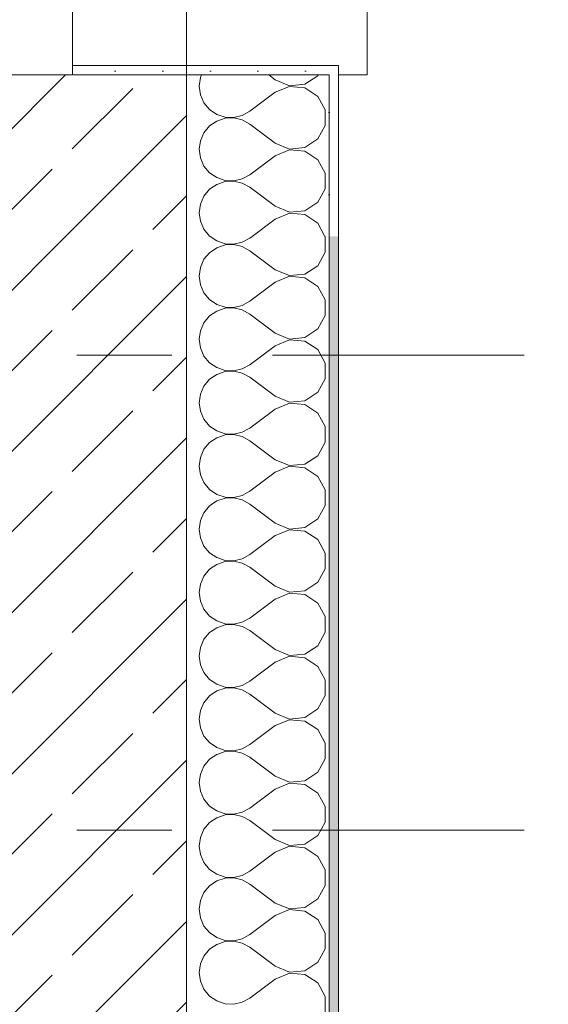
# Model space of a CAD drawing. Header units: metres. Extents: x -3.6 to 90.7, y -11.1 to 18.
# Tile 636 of 656: x 62.1 to 62.656, y 5.167 to 6.203. Entities that reach past the tile are written whole.
import ezdxf

# ---------------------------------------------------------------- set-up
doc = ezdxf.new("R2010")
doc.units = ezdxf.units.M
doc.header["$MEASUREMENT"] = 0
doc.linetypes.add('Strichlinie doppelt', pattern=[0.546806, 0.264583, -0.105833, 0.070556, -0.105833])
doc.linetypes.add('Strichlinie eng', pattern=[0.115, 0.075, -0.04])
for name, color, linetype in [('152 - Bemaßung_ Beschriftung.Ausbau', 7, 'Continuous'), ('451 - Universal.Achsen Raster', 7, 'Continuous'), ('603 - Struktur.Bodenplatte_ Decke Roh', 7, 'Continuous'), ('604 - Struktur.Wand Aussen', 7, 'Continuous')]:
    doc.layers.add(name, color=color, linetype=linetype)
doc.styles.add('ERSTELLTER_STIL_2', font='txt')
doc.dimstyles.new('ERSTELLTER_STIL__1', dxfattribs={"dimtxt": 0.1, "dimasz": 0.0532, "dimexe": 0.18, "dimexo": 0.0625, "dimgap": 0, "dimtad": 1, "dimzin": 0, "dimdsep": 46, "dimtxsty": 'ERSTELLTER_STIL_2', "dimblk": 'ARROWHEAD_2', "dimblk1": 'ARROWHEAD_2', "dimblk2": 'ARROWHEAD_2', "dimcen": 0.09, "dimse1": 1, "dimse2": 1, "dimclrd": 7, "dimclre": 7, "dimclrt": 7, "dimazin": 0, "dimtfac": 1, "dimtdec": 4, "dimtmove": 0, "dimatfit": 3, "dimfxl": 1, "dimtolj": 1, "dimtzin": 0, "dimarcsym": 0})
pattern_1 = [(0, (0, 0), (0, 0.08660254), [0, -0.05]), (0, (0.025, 0.0433), (0, 0.08660254), [0, -0.05])]
pattern_2 = [(45, (0, 0), (-0.08485281, 0.08485281), []), (45, (-0.04243, 0.04243), (-0.08485281, 0.08485281), [0.09, -0.03])]

# ---------------------------------------------------------------- blocks, each defined once
blk = doc.blocks.new('*X67')
at = {"layer": '604 - Struktur.Wand Aussen', "color": 7, "linetype": 'Continuous', "lineweight": 5}
for p, q in [((62.2896, 6.1424), (62.2884, 6.1333)), ((62.2908, 6.145), (62.2896, 6.1424)), ((62.3684, 6.14), (62.3617, 6.145)), ((62.3684, 6.14), (62.3833, 6.1337)), ((62.3995, 6.1352), (62.413, 6.1442)), ((62.413, 6.1442), (62.4134, 6.145)), ((62.2884, 6.1333), (62.2896, 6.1242)), ((62.3684, 6.1267), (62.3417, 6.1067)), ((62.3833, 6.133), (62.3684, 6.1267)), ((62.3833, 6.1337), (62.3995, 6.1352)), ((62.3995, 6.1314), (62.3833, 6.133)), ((62.413, 6.1224), (62.3995, 6.1314)), ((62.2896, 6.1242), (62.2933, 6.1158)), ((62.2933, 6.1158), (62.2992, 6.1087)), ((62.4207, 6.1081), (62.413, 6.1224)), ((62.2992, 6.1087), (62.3068, 6.1035)), ((62.3336, 6.1022), (62.3417, 6.1067)), ((62.4207, 6.0919), (62.4207, 6.1081)), ((62.3068, 6.0965), (62.2992, 6.0913)), ((62.3068, 6.1035), (62.3155, 6.1006)), ((62.3155, 6.0994), (62.3068, 6.0965)), ((62.3155, 6.1006), (62.3247, 6.1001)), ((62.3247, 6.0999), (62.3155, 6.0994)), ((62.3247, 6.1001), (62.3336, 6.1022)), ((62.3336, 6.0978), (62.3247, 6.0999)), ((62.3417, 6.0933), (62.3336, 6.0978)), ((62.2992, 6.0913), (62.2933, 6.0842)), ((62.3684, 6.0733), (62.3417, 6.0933)), ((62.413, 6.0776), (62.4207, 6.0919)), ((62.2896, 6.0758), (62.2884, 6.0667)), ((62.2933, 6.0842), (62.2896, 6.0758)), ((62.3995, 6.0686), (62.413, 6.0776)), ((62.2884, 6.0667), (62.2896, 6.0576)), ((62.3684, 6.0733), (62.3833, 6.067)), ((62.3833, 6.0663), (62.3684, 6.06)), ((62.3833, 6.067), (62.3995, 6.0686)), ((62.3995, 6.0648), (62.3833, 6.0663)), ((62.413, 6.0558), (62.3995, 6.0648)), ((62.2896, 6.0576), (62.2933, 6.0491)), ((62.3684, 6.06), (62.3417, 6.04)), ((62.4207, 6.0415), (62.413, 6.0558)), ((62.2933, 6.0491), (62.2992, 6.0421)), ((62.2992, 6.0421), (62.3068, 6.0369)), ((62.3068, 6.0369), (62.3155, 6.0339)), ((62.3155, 6.0328), (62.3068, 6.0298)), ((62.3155, 6.0339), (62.3247, 6.0335)), ((62.3247, 6.0332), (62.3155, 6.0328)), ((62.3247, 6.0335), (62.3336, 6.0355)), ((62.3336, 6.0311), (62.3247, 6.0332)), ((62.3336, 6.0355), (62.3417, 6.04)), ((62.4207, 6.0252), (62.4207, 6.0415)), ((62.2992, 6.0246), (62.2933, 6.0175)), ((62.3068, 6.0298), (62.2992, 6.0246)), ((62.3417, 6.0267), (62.3336, 6.0311)), ((62.3684, 6.0067), (62.3417, 6.0267)), ((62.413, 6.0109), (62.4207, 6.0252)), ((62.2933, 6.0175), (62.2896, 6.0091)), ((62.2896, 6.0091), (62.2884, 6)), ((62.3684, 6.0067), (62.3833, 6.0004)), ((62.3833, 6.0004), (62.3995, 6.0019)), ((62.3995, 6.0019), (62.413, 6.0109)), ((62.2884, 6), (62.2896, 5.9909)), ((62.3684, 5.9933), (62.3439, 5.975)), ((62.3833, 5.9996), (62.3684, 5.9933)), ((62.3995, 5.9981), (62.3833, 5.9996)), ((62.413, 5.9891), (62.3995, 5.9981)), ((62.2896, 5.9909), (62.2933, 5.9825)), ((62.2933, 5.9825), (62.2992, 5.9754)), ((62.4206, 5.975), (62.413, 5.9891)), ((62.2992, 5.9754), (62.2998, 5.975))]:
    blk.add_line(p, q, dxfattribs=at)
blk = doc.blocks.new('*X125')
at = {"layer": '604 - Struktur.Wand Aussen', "color": 7, "linetype": 'Continuous', "lineweight": 5}
for p, q in [((62.2998, 5.975), (62.3068, 5.9702)), ((62.3336, 5.9689), (62.3417, 5.9733)), ((62.3439, 5.975), (62.3417, 5.9733)), ((62.4207, 5.9748), (62.4206, 5.975)), ((62.4207, 5.9585), (62.4207, 5.9748)), ((62.3068, 5.9631), (62.2992, 5.9579)), ((62.3068, 5.9702), (62.3155, 5.9672)), ((62.3155, 5.9661), (62.3068, 5.9631)), ((62.3155, 5.9672), (62.3247, 5.9668)), ((62.3247, 5.9665), (62.3155, 5.9661)), ((62.3247, 5.9668), (62.3336, 5.9689)), ((62.3336, 5.9645), (62.3247, 5.9665)), ((62.3417, 5.96), (62.3336, 5.9645)), ((62.3684, 5.94), (62.3417, 5.96)), ((62.2933, 5.9509), (62.2896, 5.9424)), ((62.2992, 5.9579), (62.2933, 5.9509)), ((62.413, 5.9442), (62.4207, 5.9585)), ((62.2896, 5.9424), (62.2884, 5.9333)), ((62.3684, 5.94), (62.3833, 5.9337)), ((62.3995, 5.9352), (62.413, 5.9442)), ((62.2884, 5.9333), (62.2896, 5.9242)), ((62.3833, 5.933), (62.3684, 5.9267)), ((62.3833, 5.9337), (62.3995, 5.9352)), ((62.3995, 5.9314), (62.3833, 5.933)), ((62.413, 5.9224), (62.3995, 5.9314)), ((62.2896, 5.9242), (62.2933, 5.9158)), ((62.3684, 5.9267), (62.3417, 5.9067)), ((62.4207, 5.9081), (62.413, 5.9224)), ((62.2933, 5.9158), (62.2992, 5.9087)), ((62.2992, 5.9087), (62.3068, 5.9035)), ((62.4207, 5.8919), (62.4207, 5.9081)), ((62.3068, 5.9035), (62.3155, 5.9006)), ((62.3155, 5.8994), (62.3068, 5.8965)), ((62.3155, 5.9006), (62.3247, 5.9001)), ((62.3247, 5.8999), (62.3155, 5.8994)), ((62.3247, 5.9001), (62.3336, 5.9022)), ((62.3336, 5.8978), (62.3247, 5.8999)), ((62.3336, 5.9022), (62.3417, 5.9067)), ((62.3417, 5.8933), (62.3336, 5.8978)), ((62.2992, 5.8913), (62.2933, 5.8842)), ((62.3068, 5.8965), (62.2992, 5.8913)), ((62.3684, 5.8733), (62.3417, 5.8933)), ((62.413, 5.8776), (62.4207, 5.8919)), ((62.2933, 5.8842), (62.2896, 5.8758)), ((62.3995, 5.8686), (62.413, 5.8776)), ((62.2896, 5.8758), (62.2884, 5.8667)), ((62.2884, 5.8667), (62.2896, 5.8576)), ((62.3684, 5.8733), (62.3833, 5.867)), ((62.3833, 5.867), (62.3995, 5.8686)), ((62.2896, 5.8576), (62.2933, 5.8491)), ((62.3684, 5.86), (62.3417, 5.84)), ((62.3833, 5.8663), (62.3684, 5.86)), ((62.3995, 5.8648), (62.3833, 5.8663)), ((62.413, 5.8558), (62.3995, 5.8648)), ((62.2933, 5.8491), (62.2992, 5.8421)), ((62.4207, 5.8415), (62.413, 5.8558)), ((62.2992, 5.8421), (62.3068, 5.8369)), ((62.3068, 5.8369), (62.3155, 5.8339)), ((62.3247, 5.8335), (62.3336, 5.8355)), ((62.3336, 5.8355), (62.3417, 5.84)), ((62.4207, 5.8252), (62.4207, 5.8415)), ((62.3068, 5.8298), (62.2992, 5.8246)), ((62.3155, 5.8328), (62.3068, 5.8298)), ((62.3155, 5.8339), (62.3247, 5.8335)), ((62.3247, 5.8332), (62.3155, 5.8328)), ((62.3336, 5.8311), (62.3247, 5.8332)), ((62.3417, 5.8267), (62.3336, 5.8311)), ((62.3684, 5.8067), (62.3417, 5.8267)), ((62.413, 5.8109), (62.4207, 5.8252)), ((62.2933, 5.8175), (62.2896, 5.8091)), ((62.2992, 5.8246), (62.2933, 5.8175)), ((62.2896, 5.8091), (62.2884, 5.8)), ((62.3684, 5.8067), (62.3833, 5.8004)), ((62.3995, 5.8019), (62.413, 5.8109)), ((62.2884, 5.8), (62.2896, 5.7909)), ((62.3833, 5.7996), (62.3684, 5.7933)), ((62.3833, 5.8004), (62.3995, 5.8019)), ((62.3995, 5.7981), (62.3833, 5.7996)), ((62.413, 5.7891), (62.3995, 5.7981)), ((62.2896, 5.7909), (62.2933, 5.7825)), ((62.3684, 5.7933), (62.3417, 5.7733)), ((62.4207, 5.7748), (62.413, 5.7891)), ((62.2933, 5.7825), (62.2992, 5.7754)), ((62.2992, 5.7754), (62.3068, 5.7702)), ((62.3336, 5.7689), (62.3417, 5.7733)), ((62.4207, 5.7585), (62.4207, 5.7748)), ((62.3068, 5.7631), (62.2992, 5.7579)), ((62.3068, 5.7702), (62.3155, 5.7672)), ((62.3155, 5.7661), (62.3068, 5.7631)), ((62.3155, 5.7672), (62.3247, 5.7668)), ((62.3247, 5.7665), (62.3155, 5.7661)), ((62.3247, 5.7668), (62.3336, 5.7689)), ((62.3336, 5.7645), (62.3247, 5.7665)), ((62.3417, 5.76), (62.3336, 5.7645)), ((62.2992, 5.7579), (62.2933, 5.7509)), ((62.3684, 5.74), (62.3417, 5.76)), ((62.413, 5.7442), (62.4207, 5.7585)), ((62.2896, 5.7424), (62.2884, 5.7333)), ((62.2933, 5.7509), (62.2896, 5.7424)), ((62.3995, 5.7352), (62.413, 5.7442)), ((62.2884, 5.7333), (62.2896, 5.7242)), ((62.3684, 5.74), (62.3833, 5.7337)), ((62.3833, 5.733), (62.3684, 5.7267)), ((62.3833, 5.7337), (62.3995, 5.7352)), ((62.3995, 5.7314), (62.3833, 5.733)), ((62.2896, 5.7242), (62.2933, 5.7158)), ((62.3684, 5.7267), (62.3417, 5.7067)), ((62.413, 5.7224), (62.3995, 5.7314)), ((62.4207, 5.7081), (62.413, 5.7224)), ((62.2933, 5.7158), (62.2992, 5.7087)), ((62.2992, 5.7087), (62.3068, 5.7035)), ((62.3068, 5.7035), (62.3155, 5.7006)), ((62.3247, 5.7001), (62.3336, 5.7022)), ((62.3336, 5.7022), (62.3417, 5.7067)), ((62.4207, 5.6919), (62.4207, 5.7081)), ((62.2992, 5.6913), (62.2933, 5.6842)), ((62.3068, 5.6965), (62.2992, 5.6913)), ((62.3155, 5.6994), (62.3068, 5.6965)), ((62.3155, 5.7006), (62.3247, 5.7001)), ((62.3247, 5.6999), (62.3155, 5.6994)), ((62.3336, 5.6978), (62.3247, 5.6999)), ((62.3417, 5.6933), (62.3336, 5.6978)), ((62.3684, 5.6733), (62.3417, 5.6933)), ((62.413, 5.6776), (62.4207, 5.6919)), ((62.2933, 5.6842), (62.2896, 5.6758)), ((62.2896, 5.6758), (62.2884, 5.6667)), ((62.3684, 5.6733), (62.3833, 5.667)), ((62.3995, 5.6686), (62.413, 5.6776)), ((62.2884, 5.6667), (62.2896, 5.6576)), ((62.3684, 5.66), (62.3417, 5.64)), ((62.3833, 5.6663), (62.3684, 5.66)), ((62.3833, 5.667), (62.3995, 5.6686)), ((62.3995, 5.6648), (62.3833, 5.6663)), ((62.413, 5.6558), (62.3995, 5.6648)), ((62.2896, 5.6576), (62.2933, 5.6491)), ((62.2933, 5.6491), (62.2992, 5.6421)), ((62.4207, 5.6415), (62.413, 5.6558)), ((62.2992, 5.6421), (62.3068, 5.6369)), ((62.3336, 5.6355), (62.3417, 5.64)), ((62.4207, 5.6252), (62.4207, 5.6415)), ((62.3068, 5.6298), (62.2992, 5.6246)), ((62.3068, 5.6369), (62.3155, 5.6339)), ((62.3155, 5.6328), (62.3068, 5.6298)), ((62.3155, 5.6339), (62.3247, 5.6335)), ((62.3247, 5.6332), (62.3155, 5.6328)), ((62.3247, 5.6335), (62.3336, 5.6355)), ((62.3336, 5.6311), (62.3247, 5.6332)), ((62.3417, 5.6267), (62.3336, 5.6311)), ((62.2992, 5.6246), (62.2933, 5.6175)), ((62.3684, 5.6067), (62.3417, 5.6267)), ((62.413, 5.6109), (62.4207, 5.6252)), ((62.2896, 5.6091), (62.2884, 5.6)), ((62.2933, 5.6175), (62.2896, 5.6091)), ((62.3995, 5.6019), (62.413, 5.6109)), ((62.2884, 5.6), (62.2896, 5.5909)), ((62.3684, 5.6067), (62.3833, 5.6004)), ((62.3833, 5.5996), (62.3684, 5.5933)), ((62.3833, 5.6004), (62.3995, 5.6019)), ((62.3995, 5.5981), (62.3833, 5.5996)), ((62.413, 5.5891), (62.3995, 5.5981)), ((62.2896, 5.5909), (62.2933, 5.5825)), ((62.3684, 5.5933), (62.3417, 5.5733)), ((62.4207, 5.5748), (62.413, 5.5891)), ((62.2933, 5.5825), (62.2992, 5.5754)), ((62.2992, 5.5754), (62.3068, 5.5702)), ((62.3068, 5.5702), (62.3155, 5.5672)), ((62.3155, 5.5661), (62.3068, 5.5631)), ((62.3155, 5.5672), (62.3247, 5.5668)), ((62.3247, 5.5665), (62.3155, 5.5661)), ((62.3247, 5.5668), (62.3336, 5.5689)), ((62.3336, 5.5645), (62.3247, 5.5665)), ((62.3336, 5.5689), (62.3417, 5.5733)), ((62.4207, 5.5585), (62.4207, 5.5748)), ((62.2992, 5.5579), (62.2933, 5.5509)), ((62.3068, 5.5631), (62.2992, 5.5579)), ((62.3417, 5.56), (62.3336, 5.5645)), ((62.3684, 5.54), (62.3417, 5.56)), ((62.413, 5.5442), (62.4207, 5.5585)), ((62.2933, 5.5509), (62.2896, 5.5424)), ((62.2896, 5.5424), (62.2884, 5.5333)), ((62.3684, 5.54), (62.3833, 5.5337)), ((62.3833, 5.5337), (62.3995, 5.5352)), ((62.3995, 5.5352), (62.413, 5.5442)), ((62.2884, 5.5333), (62.2896, 5.5242)), ((62.3684, 5.5267), (62.3417, 5.5067)), ((62.3833, 5.533), (62.3684, 5.5267)), ((62.3995, 5.5314), (62.3833, 5.533)), ((62.413, 5.5224), (62.3995, 5.5314)), ((62.2896, 5.5242), (62.2933, 5.5158)), ((62.2933, 5.5158), (62.2992, 5.5087)), ((62.4207, 5.5081), (62.413, 5.5224)), ((62.2992, 5.5087), (62.3068, 5.5035)), ((62.3336, 5.5022), (62.3417, 5.5067)), ((62.4207, 5.4919), (62.4207, 5.5081)), ((62.3068, 5.4965), (62.2992, 5.4913)), ((62.3068, 5.5035), (62.3155, 5.5006)), ((62.3155, 5.4994), (62.3068, 5.4965)), ((62.3155, 5.5006), (62.3247, 5.5001)), ((62.3247, 5.4999), (62.3155, 5.4994)), ((62.3247, 5.5001), (62.3336, 5.5022)), ((62.3336, 5.4978), (62.3247, 5.4999)), ((62.3417, 5.4933), (62.3336, 5.4978)), ((62.2933, 5.4842), (62.2896, 5.4758)), ((62.2992, 5.4913), (62.2933, 5.4842)), ((62.3684, 5.4733), (62.3417, 5.4933)), ((62.413, 5.4776), (62.4207, 5.4919)), ((62.2896, 5.4758), (62.2884, 5.4667)), ((62.3684, 5.4733), (62.3833, 5.467)), ((62.3995, 5.4686), (62.413, 5.4776)), ((62.2884, 5.4667), (62.2896, 5.4576)), ((62.3833, 5.4663), (62.3684, 5.46)), ((62.3833, 5.467), (62.3995, 5.4686)), ((62.3995, 5.4648), (62.3833, 5.4663)), ((62.413, 5.4558), (62.3995, 5.4648)), ((62.2896, 5.4576), (62.2933, 5.4491)), ((62.3684, 5.46), (62.3417, 5.44)), ((62.4207, 5.4415), (62.413, 5.4558)), ((62.2933, 5.4491), (62.2992, 5.4421)), ((62.2992, 5.4421), (62.3068, 5.4369)), ((62.3068, 5.4369), (62.3155, 5.4339)), ((62.3155, 5.4328), (62.3068, 5.4298)), ((62.3155, 5.4339), (62.3247, 5.4335)), ((62.3247, 5.4332), (62.3155, 5.4328)), ((62.3247, 5.4335), (62.3336, 5.4355)), ((62.3336, 5.4311), (62.3247, 5.4332)), ((62.3336, 5.4355), (62.3417, 5.44)), ((62.4207, 5.4252), (62.4207, 5.4415)), ((62.2992, 5.4246), (62.2933, 5.4175)), ((62.3068, 5.4298), (62.2992, 5.4246)), ((62.3417, 5.4267), (62.3336, 5.4311)), ((62.3684, 5.4067), (62.3417, 5.4267)), ((62.413, 5.4109), (62.4207, 5.4252)), ((62.2933, 5.4175), (62.2896, 5.4091)), ((62.3995, 5.4019), (62.413, 5.4109)), ((62.2896, 5.4091), (62.2884, 5.4)), ((62.3684, 5.4067), (62.3833, 5.4004)), ((62.3833, 5.4004), (62.3995, 5.4019)), ((62.2884, 5.4), (62.2896, 5.3909)), ((62.2896, 5.3909), (62.2933, 5.3825)), ((62.3684, 5.3933), (62.3417, 5.3733)), ((62.3833, 5.3996), (62.3684, 5.3933)), ((62.3995, 5.3981), (62.3833, 5.3996)), ((62.413, 5.3891), (62.3995, 5.3981)), ((62.2933, 5.3825), (62.2992, 5.3754)), ((62.4207, 5.3748), (62.413, 5.3891)), ((62.2992, 5.3754), (62.3068, 5.3702)), ((62.3068, 5.3702), (62.3155, 5.3672)), ((62.3336, 5.3689), (62.3417, 5.3733)), ((62.4207, 5.3585), (62.4207, 5.3748)), ((62.3068, 5.3631), (62.2992, 5.3579)), ((62.3155, 5.3661), (62.3068, 5.3631)), ((62.3155, 5.3672), (62.3247, 5.3668)), ((62.3247, 5.3665), (62.3155, 5.3661)), ((62.3247, 5.3668), (62.3336, 5.3689)), ((62.3336, 5.3645), (62.3247, 5.3665)), ((62.3417, 5.36), (62.3336, 5.3645)), ((62.3684, 5.34), (62.3417, 5.36)), ((62.2933, 5.3509), (62.2896, 5.3424)), ((62.2992, 5.3579), (62.2933, 5.3509)), ((62.413, 5.3442), (62.4207, 5.3585)), ((62.2896, 5.3424), (62.2884, 5.3333)), ((62.3684, 5.34), (62.3833, 5.3337)), ((62.3995, 5.3352), (62.413, 5.3442)), ((62.2884, 5.3333), (62.2896, 5.3242)), ((62.3833, 5.333), (62.3684, 5.3267)), ((62.3833, 5.3337), (62.3995, 5.3352)), ((62.3995, 5.3314), (62.3833, 5.333)), ((62.413, 5.3224), (62.3995, 5.3314)), ((62.2896, 5.3242), (62.2933, 5.3158)), ((62.3684, 5.3267), (62.3417, 5.3067)), ((62.4207, 5.3081), (62.413, 5.3224)), ((62.2933, 5.3158), (62.2992, 5.3087)), ((62.2992, 5.3087), (62.3068, 5.3035)), ((62.4207, 5.2919), (62.4207, 5.3081)), ((62.3068, 5.2965), (62.2992, 5.2913)), ((62.3068, 5.3035), (62.3155, 5.3006)), ((62.3155, 5.2994), (62.3068, 5.2965)), ((62.3155, 5.3006), (62.3247, 5.3001)), ((62.3247, 5.2999), (62.3155, 5.2994)), ((62.3247, 5.3001), (62.3336, 5.3022)), ((62.3336, 5.2978), (62.3247, 5.2999)), ((62.3336, 5.3022), (62.3417, 5.3067)), ((62.3417, 5.2933), (62.3336, 5.2978)), ((62.2992, 5.2913), (62.2933, 5.2842)), ((62.3684, 5.2733), (62.3417, 5.2933)), ((62.413, 5.2776), (62.4207, 5.2919)), ((62.2896, 5.2758), (62.2884, 5.2667)), ((62.2933, 5.2842), (62.2896, 5.2758)), ((62.3995, 5.2686), (62.413, 5.2776)), ((62.2884, 5.2667), (62.2896, 5.2576)), ((62.3684, 5.2733), (62.3833, 5.267)), ((62.3833, 5.2663), (62.3684, 5.26)), ((62.3833, 5.267), (62.3995, 5.2686)), ((62.3995, 5.2648), (62.3833, 5.2663)), ((62.2896, 5.2576), (62.2933, 5.2491)), ((62.3684, 5.26), (62.3417, 5.24)), ((62.413, 5.2558), (62.3995, 5.2648)), ((62.4207, 5.2415), (62.413, 5.2558)), ((62.2933, 5.2491), (62.2992, 5.2421)), ((62.2992, 5.2421), (62.3068, 5.2369)), ((62.3068, 5.2369), (62.3155, 5.2339)), ((62.3247, 5.2335), (62.3336, 5.2355)), ((62.3336, 5.2355), (62.3417, 5.24)), ((62.4207, 5.2252), (62.4207, 5.2415)), ((62.2992, 5.2246), (62.2933, 5.2175)), ((62.3068, 5.2298), (62.2992, 5.2246)), ((62.3155, 5.2328), (62.3068, 5.2298)), ((62.3155, 5.2339), (62.3247, 5.2335)), ((62.3247, 5.2332), (62.3155, 5.2328)), ((62.3336, 5.2311), (62.3247, 5.2332)), ((62.3417, 5.2267), (62.3336, 5.2311)), ((62.3684, 5.2067), (62.3417, 5.2267)), ((62.413, 5.2109), (62.4207, 5.2252)), ((62.2933, 5.2175), (62.2896, 5.2091)), ((62.2896, 5.2091), (62.2884, 5.2)), ((62.3684, 5.2067), (62.3833, 5.2004)), ((62.3995, 5.2019), (62.413, 5.2109)), ((62.2884, 5.2), (62.2896, 5.1909)), ((62.3684, 5.1933), (62.3417, 5.1733)), ((62.3833, 5.1996), (62.3684, 5.1933)), ((62.3833, 5.2004), (62.3995, 5.2019)), ((62.3995, 5.1981), (62.3833, 5.1996)), ((62.413, 5.1891), (62.3995, 5.1981)), ((62.2896, 5.1909), (62.2933, 5.1825)), ((62.2933, 5.1825), (62.2992, 5.1754)), ((62.4207, 5.1748), (62.413, 5.1891)), ((62.2992, 5.1754), (62.3068, 5.1702)), ((62.3336, 5.1689), (62.3417, 5.1733)), ((62.4207, 5.1585), (62.4207, 5.1748)), ((62.3068, 5.1702), (62.3155, 5.1672)), ((62.3155, 5.1672), (62.3247, 5.1668)), ((62.3247, 5.1668), (62.3336, 5.1689))]:
    blk.add_line(p, q, dxfattribs=at)
blk = doc.blocks.new('*D495')
at = {"layer": '152 - Bemaßung_ Beschriftung.Ausbau', "color": 7, "linetype": 'Continuous', "lineweight": 5}
for p, q in [((63.435, 0.005), (63.435, 6.145)), ((63.4, 0.0252), (63.47, -0.0152)), ((63.4875, 0.005), (63.3825, 0.005)), ((63.435, -0.145), (63.435, 0.005)), ((63.4, -0.1248), (63.47, -0.1652)), ((63.4875, -0.145), (63.3825, -0.145)), ((63.435, -0.1792), (63.435, -0.145))]:
    blk.add_line(p, q, dxfattribs=at)
at = {"layer": '152 - Bemaßung_ Beschriftung.Ausbau', "color": 7, "lineweight": 5, "insert": (63.415, -0.317), "char_height": 0.1, "attachment_point": 7, "rotation": 90, "style": 'ERSTELLTER_STIL_2'}
blk.add_mtext('\\A1;{\\pql;\\fArial|b0|i0|c0|p38;15}', dxfattribs=at)
blk = doc.blocks.new('ARROWHEAD_2')
at = {"color": 0, "linetype": 'Continuous', "lineweight": 0}
for p, q in [((-0.378, -0.655), (0.378, 0.655)), ((0, 0), (-1, 0))]:
    blk.add_line(p, q, dxfattribs=at)
blk = doc.blocks.new('*D496')
at = {"layer": '152 - Bemaßung_ Beschriftung.Ausbau', "color": 7, "linetype": 'Continuous', "lineweight": 5}
for p, q in [((63.4, 6.1652), (63.47, 6.1248)), ((63.4875, 6.145), (63.3825, 6.145)), ((63.435, 0.005), (63.435, 6.145)), ((63.4, 0.0252), (63.47, -0.0152))]:
    blk.add_line(p, q, dxfattribs=at)
at = {"layer": '152 - Bemaßung_ Beschriftung.Ausbau', "color": 7, "lineweight": 5, "insert": (63.415, 2.942), "char_height": 0.1, "attachment_point": 7, "rotation": 90, "style": 'ERSTELLTER_STIL_2'}
blk.add_mtext('\\A1;{\\pql;\\fArial|b0|i0|c0|p38;6,14}', dxfattribs=at)
blk = doc.blocks.new('*D497')
at = {"layer": '152 - Bemaßung_ Beschriftung.Ausbau', "color": 7, "linetype": 'Continuous', "lineweight": 5}
for p, q in [((63.4, 7.9552), (63.47, 7.9148)), ((63.4875, 7.935), (63.3825, 7.935)), ((63.435, 6.145), (63.435, 7.935)), ((63.4, 6.1652), (63.47, 6.1248)), ((63.4875, 6.145), (63.3825, 6.145))]:
    blk.add_line(p, q, dxfattribs=at)
at = {"layer": '152 - Bemaßung_ Beschriftung.Ausbau', "color": 7, "lineweight": 5, "char_height": 0.1, "attachment_point": 7, "rotation": 90, "style": 'ERSTELLTER_STIL_2'}
for s, insert in [('\\A1;{\\pql;\\fArial|b0|i0|c0|p38;1,79}', (63.415, 6.907)), ('\\A1;{\\pql;\\fArial|b0|i0|c0|p38;2,01}', (63.555, 6.907))]:
    blk.add_mtext(s, dxfattribs=dict(at, insert=insert))
blk = doc.blocks.new('*D503')
at = {"layer": '152 - Bemaßung_ Beschriftung.Ausbau', "color": 7, "linetype": 'Continuous', "lineweight": 5}
for p, q in [((63.9, 5.8252), (63.97, 5.7848)), ((63.9875, 5.805), (63.8825, 5.805)), ((63.935, 0.245), (63.935, 5.805)), ((63.9, 0.2652), (63.97, 0.2248)), ((63.9875, 0.245), (63.8825, 0.245)), ((63.935, 0.005), (63.935, 0.245))]:
    blk.add_line(p, q, dxfattribs=at)
at = {"layer": '152 - Bemaßung_ Beschriftung.Ausbau', "color": 7, "lineweight": 5, "char_height": 0.1, "attachment_point": 7, "rotation": 90, "style": 'ERSTELLTER_STIL_2'}
for s, insert in [('\\A1;{\\pql;\\fArial|b0|i0|c0|p38;12}', (63.915, 5.633)), ('\\A1;{\\pql;\\fArial|b0|i0|c0|p38;5,56}', (63.915, 2.8161))]:
    blk.add_mtext(s, dxfattribs=dict(at, insert=insert))
blk = doc.blocks.new('*D504')
at = {"layer": '152 - Bemaßung_ Beschriftung.Ausbau', "color": 7, "linetype": 'Continuous', "lineweight": 5}
for p, q in [((63.9, 5.9452), (63.97, 5.9048)), ((63.9875, 5.925), (63.8825, 5.925)), ((63.935, 5.805), (63.935, 5.925)), ((63.9, 5.8252), (63.97, 5.7848)), ((63.9875, 5.805), (63.8825, 5.805))]:
    blk.add_line(p, q, dxfattribs=at)
blk = doc.blocks.new('*D505')
at = {"layer": '152 - Bemaßung_ Beschriftung.Ausbau', "color": 7, "linetype": 'Continuous', "lineweight": 5}
for p, q in [((63.9, 8.1252), (63.97, 8.0848)), ((63.9875, 8.105), (63.8825, 8.105)), ((63.935, 5.925), (63.935, 8.105)), ((63.9, 5.9452), (63.97, 5.9048)), ((63.9875, 5.925), (63.8825, 5.925))]:
    blk.add_line(p, q, dxfattribs=at)
at = {"layer": '152 - Bemaßung_ Beschriftung.Ausbau', "color": 7, "lineweight": 5, "char_height": 0.1, "attachment_point": 7, "rotation": 90, "style": 'ERSTELLTER_STIL_2'}
for s, insert in [('\\A1;{\\pql;\\fArial|b0|i0|c0|p38;15}', (63.9255, 8.1049)), ('\\A1;{\\pql;\\fArial|b0|i0|c0|p38;2,18}', (63.915, 6.882))]:
    blk.add_mtext(s, dxfattribs=dict(at, insert=insert))
blk = doc.blocks.new('*D513')
at = {"layer": '152 - Bemaßung_ Beschriftung.Ausbau', "color": 7, "linetype": 'Continuous', "lineweight": 5}
for p, q in [((64.435, 0.7), (64.435, 5.2)), ((64.4, 0.7202), (64.47, 0.6798)), ((64.4875, 0.7), (64.3825, 0.7)), ((64.435, 0.25), (64.435, 0.7)), ((64.4, 0.2702), (64.47, 0.2298)), ((64.47, 0.2248), (64.4, 0.2652))]:
    blk.add_line(p, q, dxfattribs=at)
at = {"layer": '152 - Bemaßung_ Beschriftung.Ausbau', "color": 7, "lineweight": 5, "char_height": 0.1, "attachment_point": 7, "rotation": 90, "style": 'ERSTELLTER_STIL_2'}
for s, insert in [('\\A1;{\\pql;\\fArial|b0|i0|c0|p38;0\\fArial|b0|i0|c0|p38;\\A1{\\H.66x;\\S5^  ;}}', (64.4167, 0.2702)), ('\\A1;{\\pql;\\fArial|b0|i0|c0|p38;45}', (64.415, 0.4621))]:
    blk.add_mtext(s, dxfattribs=dict(at, insert=insert))
blk = doc.blocks.new('*D514')
at = {"layer": '152 - Bemaßung_ Beschriftung.Ausbau', "color": 7, "linetype": 'Continuous', "lineweight": 5}
for p, q in [((64.4, 5.2202), (64.47, 5.1798)), ((64.4875, 5.2), (64.3825, 5.2)), ((64.435, 0.7), (64.435, 5.2)), ((64.4, 0.7202), (64.47, 0.6798))]:
    blk.add_line(p, q, dxfattribs=at)
at = {"layer": '152 - Bemaßung_ Beschriftung.Ausbau', "color": 7, "lineweight": 5, "insert": (64.415, 2.817), "char_height": 0.1, "attachment_point": 7, "rotation": 90, "style": 'ERSTELLTER_STIL_2'}
blk.add_mtext('\\A1;{\\pql;\\fArial|b0|i0|c0|p38;4,50}', dxfattribs=at)
blk = doc.blocks.new('*D515')
at = {"layer": '152 - Bemaßung_ Beschriftung.Ausbau', "color": 7, "linetype": 'Continuous', "lineweight": 5}
for p, q in [((64.4, 6.0202), (64.47, 5.9798)), ((64.4875, 6), (64.3825, 6)), ((64.435, 5.2), (64.435, 6)), ((64.4, 5.2202), (64.47, 5.1798)), ((64.4875, 5.2), (64.3825, 5.2))]:
    blk.add_line(p, q, dxfattribs=at)
at = {"layer": '152 - Bemaßung_ Beschriftung.Ausbau', "color": 7, "lineweight": 5, "insert": (64.415, 5.5241), "char_height": 0.1, "attachment_point": 7, "rotation": 90, "style": 'ERSTELLTER_STIL_2'}
blk.add_mtext('\\A1;{\\pql;\\fArial|b0|i0|c0|p38;80}', dxfattribs=at)
blk = doc.blocks.new('*D516')
at = {"layer": '152 - Bemaßung_ Beschriftung.Ausbau', "color": 7, "linetype": 'Continuous', "lineweight": 5}
for p, q in [((64.4, 8.1202), (64.47, 8.0798)), ((64.4875, 8.1), (64.3825, 8.1)), ((64.435, 6), (64.435, 8.1)), ((64.4, 6.0202), (64.47, 5.9798)), ((64.4875, 6), (64.3825, 6))]:
    blk.add_line(p, q, dxfattribs=at)
at = {"layer": '152 - Bemaßung_ Beschriftung.Ausbau', "color": 7, "lineweight": 5, "insert": (64.415, 6.917), "char_height": 0.1, "attachment_point": 7, "rotation": 90, "style": 'ERSTELLTER_STIL_2'}
blk.add_mtext('\\A1;{\\pql;\\fArial|b0|i0|c0|p38;2,10}', dxfattribs=at)
blk = doc.blocks.new('*D523')
at = {"layer": '152 - Bemaßung_ Beschriftung.Ausbau', "color": 7, "linetype": 'Continuous', "lineweight": 5}
for p, q in [((64.935, 13.845), (64.935, 13.8792)), ((64.97, 13.8248), (64.9, 13.8652)), ((64.9875, 13.845), (64.8825, 13.845)), ((64.935, -0.145), (64.935, 13.845)), ((64.9, -0.1248), (64.97, -0.1652)), ((64.9875, -0.145), (64.8825, -0.145)), ((64.935, -0.1792), (64.935, -0.145))]:
    blk.add_line(p, q, dxfattribs=at)
at = {"layer": '152 - Bemaßung_ Beschriftung.Ausbau', "color": 7, "lineweight": 5, "insert": (64.915, 6.679), "char_height": 0.1, "attachment_point": 7, "rotation": 90, "style": 'ERSTELLTER_STIL_2'}
blk.add_mtext('\\A1;{\\pql;\\fArial|b0|i0|c0|p38;13,99}', dxfattribs=at)

msp = doc.modelspace()

# ---------------------------------------------------------------- hatches: boundary and pattern name
at = {"layer": '604 - Struktur.Wand Aussen', "linetype": 'Continuous', "lineweight": 0, "true_color": 0x000000}
h = msp.add_hatch(dxfattribs=at)
h.set_pattern_fill('Verputz_0001', color=18, style=0, pattern_type=2)
h.set_pattern_definition(pattern_1)
h.paths.add_polyline_path([(62.435, 6.155), (62.155, 6.155), (62.155, 6.145), (62.425, 6.145), (62.435, 6.145)])
h = msp.add_hatch(dxfattribs=at)
h.set_pattern_fill('Beton__Stahlbeton_0001', color=18, style=0, pattern_type=2)
h.set_pattern_definition(pattern_2)
h.paths.add_polyline_path([(62.035, 6.145), (62.035, 5.975), (62.275, 5.975), (62.275, 6.145), (62.155, 6.145), (62.085, 6.145)])
h = msp.add_hatch(dxfattribs=at)
h.set_pattern_fill('Verputz_0001', color=18, style=0, pattern_type=2)
h.set_pattern_definition(pattern_1)
h.paths.add_polyline_path([(62.435, 6.145), (62.425, 6.145), (62.425, 5.975), (62.435, 5.975)])
h = msp.add_hatch(dxfattribs=at)
h.set_pattern_fill('Beton__Stahlbeton_0001', color=18, style=0, pattern_type=2)
h.set_pattern_definition(pattern_2)
h.paths.add_polyline_path([(62.275, 0.245), (62.275, 5.975), (62.035, 5.975), (62.035, 0.245)])
h = msp.add_hatch(dxfattribs=at)
h.set_pattern_fill('Verputz_0001', color=18, style=0, pattern_type=2)
h.set_pattern_definition(pattern_1)
h.paths.add_polyline_path([(62.435, 5.975), (62.425, 5.975), (62.425, -0.145), (62.435, -0.145)])

# ---------------------------------------------------------------- linework, layer by layer
at = {"layer": '451 - Universal.Achsen Raster', "color": 160, "linetype": 'Strichlinie doppelt', "lineweight": 9, "true_color": 0x3232ff}
for p, q in [((64.935, 5.85), (-3.175, 5.85)), ((64.935, 5.35), (-3.175, 5.35))]:
    msp.add_line(p, q, dxfattribs=at)
at = {"layer": '603 - Struktur.Bodenplatte_ Decke Roh', "color": 7, "linetype": 'Continuous', "lineweight": 18, "flags": 128}
msp.add_lwpolyline([(-0.015, 0.005), (62.275, 0.005), (62.275, 13.695), (50.78, 13.695), (50.78, 13.455), (50.78, 13), (50.84, 13), (50.84, 8.585), (49.03, 8.585), (49.03, 8.725), (47.41, 8.725), (47.41, 13), (47.48, 13), (47.48, 13.455), (47.48, 13.695), (14.78, 13.695)], dxfattribs=at)
at = {"layer": '604 - Struktur.Wand Aussen', "color": 7, "linetype": 'Continuous', "lineweight": 9}
for p, q in [((62.465, 7.935), (62.465, 6.145)), ((62.465, 6.145), (62.435, 6.145))]:
    msp.add_line(p, q, dxfattribs=at)
at = {"layer": '604 - Struktur.Wand Aussen', "color": 7, "linetype": 'Strichlinie eng', "lineweight": 9}
msp.add_line((62.435, 7.925), (62.435, 6.155), dxfattribs=at)
at = {"layer": '604 - Struktur.Wand Aussen', "color": 7, "linetype": 'Continuous', "lineweight": 13}
for p, q in [((62.155, 6.145), (62.155, 6.225)), ((62.155, 6.145), (62.085, 6.145)), ((62.155, 6.145), (62.085, 6.145)), ((62.155, 6.145), (62.085, 6.145)), ((62.275, 5.975), (62.275, 6.145)), ((62.275, 0.245), (62.275, 5.975))]:
    msp.add_line(p, q, dxfattribs=at)
at = {"layer": '604 - Struktur.Wand Aussen', "color": 7, "linetype": 'Continuous', "lineweight": 5}
for p, q in [((62.155, 6.155), (62.435, 6.155)), ((62.155, 6.145), (62.155, 6.155)), ((62.155, 6.155), (62.435, 6.155)), ((62.435, 6.145), (62.435, 6.155)), ((62.435, 6.145), (62.435, 6.155)), ((62.425, 6.145), (62.155, 6.145)), ((62.425, 5.975), (62.425, 6.145)), ((62.425, -0.005), (62.425, 5.975))]:
    msp.add_line(p, q, dxfattribs=at)
at = {"layer": '604 - Struktur.Wand Aussen', "color": 7, "linetype": 'Continuous', "lineweight": 5, "flags": 128}
for points in [[(62.435, 5.975), (62.435, 6.145)], [(62.435, -0.145), (62.435, 5.975)]]:
    msp.add_lwpolyline(points, dxfattribs=at)

# ---------------------------------------------------------------- block references
at = {"layer": '604 - Struktur.Wand Aussen', "color": 7, "lineweight": 18}
for name in ['*X67', '*X125']:
    msp.add_blockref(name, (0, 0), dxfattribs=at)

# ---------------------------------------------------------------- dimensions: what is measured, and where the dimension line sits
at = {"layer": '152 - Bemaßung_ Beschriftung.Ausbau', "color": 7, "linetype": 'Continuous', "lineweight": 5}
for base, p1, p2, picture, middle in [((64.935, 13.845), (62.425, -0.145), (62.425, 13.845), '*D523', (64.865, 6.847)), ((63.935, 8.105), (59.8925, 5.925), (58.13, 8.105), '*D505', (63.865, 7.0119)), ((64.435, 8.1), (61.58, 6), (61.58, 8.1), '*D516', (64.365, 7.0468)), ((63.435, 7.935), (62.155, 6.145), (62.155, 7.935), '*D497', (63.365, 7.0369)), ((63.435, 6.145), (62.275, 0.005), (62.155, 6.145), '*D496', (63.365, 3.0719)), ((63.435, 0.005), (62.425, -0.145), (62.275, 0.005), '*D495', (63.365, -0.2408)), ((64.435, 6), (61.58, 5.2), (61.58, 6), '*D515', (64.365, 5.6003)), ((63.935, 5.925), (59.8925, 5.805), (59.8925, 5.925), '*D504', (63.865, 5.7092)), ((63.935, 5.805), (62.035, 0.245), (59.8925, 5.805), '*D503', (63.865, 2.946)), ((64.435, 5.2), (61.88, 0.7), (61.58, 5.2), '*D514', (64.365, 2.9468)), ((64.435, 0.7), (61.88, 0.25), (61.88, 0.7), '*D513', (64.365, 0.5383))]:
    dim = msp.add_linear_dim(base=base, p1=p1, p2=p2, angle=90, dimstyle='ERSTELLTER_STIL__1', dxfattribs=at)
    dim.commit()
    dim.dimension.update_dxf_attribs({"geometry": picture, "text_midpoint": middle, "dimtype": 160, "text_rotation": 90})

doc.saveas('drawing.dxf')
